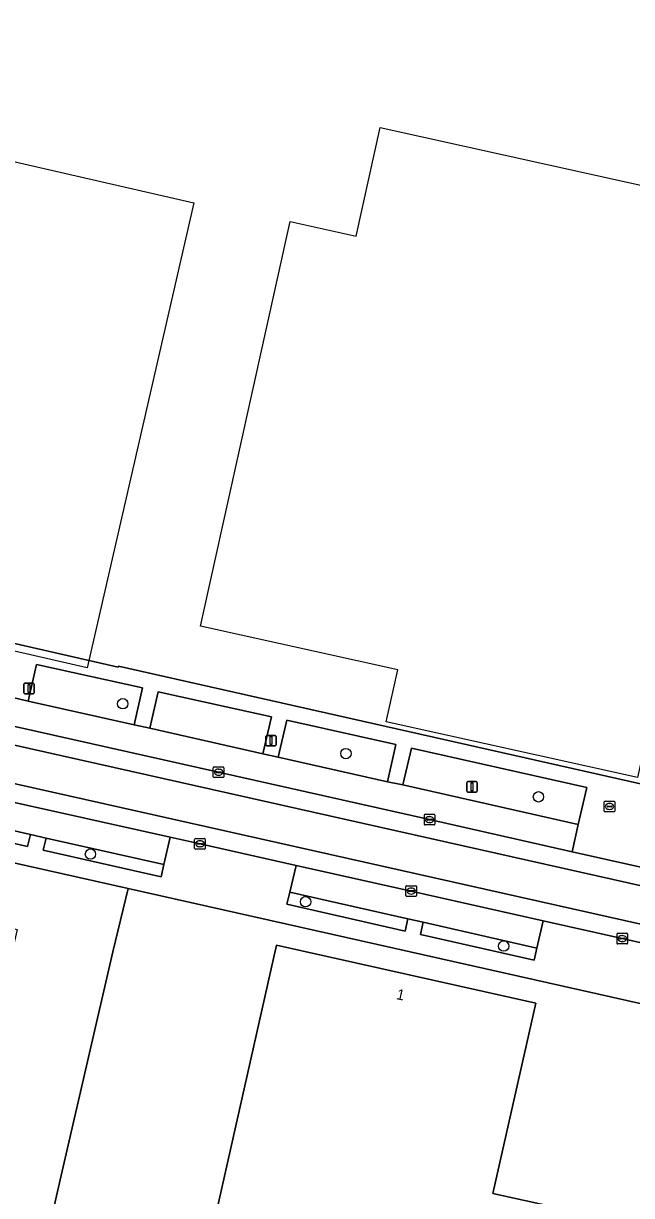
# Model space of a CAD drawing. Extents: x 161771 to 163125, y 382475 to 383179.
# Drawn here: x 162916.4 to 162973.9, y 382704.8 to 382815.6 of the extents above; entities that cross this region are included whole.
import ezdxf

# ---------------------------------------------------------------- set-up
doc = ezdxf.new("R2010")
doc.units = 0
for name, color, linetype in [('IMGEO_Boom', 7, 'Continuous'), ('IMGEO_Brandkraan', 7, 'Continuous'), ('IMGEO_Erf', 7, 'Continuous'), ('IMGEO_Groenvoorziening', 7, 'Continuous'), ('IMGEO_Kolk', 7, 'Continuous'), ('IMGEO_Lichtmast', 7, 'Continuous'), ('IMGEO_Pand', 7, 'Continuous'), ('IMGEO_Pand_nummerreeks', 7, 'Continuous'), ('IMGEO_Pand_vergunning_verleend', 7, 'Continuous'), ('IMGEO_Parkeervlak_open', 7, 'Continuous'), ('IMGEO_Rijbaan_lokaal_gesloten', 7, 'Continuous'), ('IMGEO_Rijbaan_lokaal_open', 7, 'Continuous'), ('IMGEO_Terreindeel_gesloten', 7, 'Continuous'), ('IMGEO_Voetpad_open', 7, 'Continuous')]:
    doc.layers.add(name, color=color, linetype=linetype)

msp = doc.modelspace()

# ---------------------------------------------------------------- linework, layer by layer
at = {"layer": 'IMGEO_Boom'}
for centre in [(162925.8, 382751.28), (162946.91, 382746.57), (162965.11, 382742.48), (162922.75, 382737.07), (162943.09, 382732.56), (162961.82, 382728.37)]:
    msp.add_circle(centre, 0.489, dxfattribs=at)
at = {"layer": 'IMGEO_Brandkraan'}
for p, q in [((162971.33, 382741.14), (162971.33, 382742)), ((162971.41, 382742.07), (162972.26, 382742.07)), ((162971.59, 382741.56), (162971.59, 382741.58)), ((162971.63, 382741.61), (162972.03, 382741.61)), ((162972.03, 382741.53), (162971.63, 382741.53)), ((162971.82, 382741.85), (162971.85, 382741.85)), ((162972.08, 382741.58), (162972.08, 382741.56)), ((162972.33, 382742), (162972.33, 382741.14)), ((162972.26, 382741.07), (162971.41, 382741.07)), ((162971.84, 382741.29), (162971.82, 382741.29))]:
    msp.add_line(p, q, dxfattribs=at)
for points in [[(162971.33, 382741.14), (162971.33, 382742)], [(162971.41, 382742.07), (162972.26, 382742.07)], [(162972.33, 382742), (162972.33, 382741.14)], [(162972.26, 382741.07), (162971.41, 382741.07)]]:
    msp.add_lwpolyline(points, dxfattribs=at)
for centre, radius, start, end in [((162971.41, 382741.99), 0.0765, 91.552, 178.448), ((162971.41, 382741.99), 0.0765, 91.552, 178.448), ((162971.63, 382741.57), 0.0403, 85.8775, 175.7526), ((162971.63, 382741.56), 0.0366, 178.938, 274.7102), ((162972.04, 382741.57), 0.0386, 1.7309, 96.639), ((162972.03, 382741.57), 0.043, 264.8664, 352.4533), ((162972.26, 382741.99), 0.0765, 1.552, 88.448), ((162972.26, 382741.99), 0.0765, 1.552, 88.448), ((162971.41, 382741.14), 0.0765, 181.552, 268.448), ((162971.41, 382741.14), 0.0765, 181.552, 268.448), ((162972.26, 382741.14), 0.0765, 271.552, 358.448), ((162972.26, 382741.14), 0.0765, 271.552, 358.448)]:
    msp.add_arc(centre, radius, start, end, dxfattribs=at)
for centre, major_axis, ratio, start_param, end_param in [((162971.82, 382741.57), (-0.387, 0.002), 0.722429, 4.712389, 7.853982), ((162971.84, 382741.57), (-0.39, 0.002), 0.717154, 1.570796, 4.712389)]:
    msp.add_ellipse(centre, major_axis=major_axis, ratio=ratio, start_param=start_param, end_param=end_param, dxfattribs=at)
at = {"layer": 'IMGEO_Erf'}
msp.add_lwpolyline([(162816.21, 382779.2), (162831.33, 382775.82), (162881.28, 382764.58), (162887.15, 382763.26), (162887.19, 382763.39), (162916.13, 382756.84), (162925.37, 382754.75), (162925.4, 382754.84), (163035.32, 382730.06), (163041.51, 382750), (163047.59, 382769.59), (163046.27, 382770.01), (163047.8, 382775.52), (163049.27, 382775.09), (163057.24, 382800.61), (163061.41, 382814.03), (163064.35, 382823.45)], dxfattribs=at)
at = {"layer": 'IMGEO_Groenvoorziening'}
for points in [[(162927.68, 382752.77), (162917.64, 382755), (162916.86, 382751.51), (162926.87, 382749.29)], [(162929.14, 382752.42), (162928.35, 382748.97), (162939.05, 382746.54), (162939.86, 382750.04)], [(162941.33, 382749.73), (162940.5, 382746.22), (162950.83, 382743.9), (162951.63, 382747.44)], [(162953.09, 382747.07), (162952.29, 382743.61), (162968.88, 382739.85), (162969.69, 382743.36)], [(162906.95, 382741.22), (162906.69, 382740.07), (162916.79, 382737.78), (162917.08, 382738.92)], [(162918.56, 382738.56), (162918.29, 382737.45), (162929.42, 382734.93), (162929.68, 382736.08)], [(162941.6, 382733.46), (162941.33, 382732.32), (162952.51, 382729.77), (162952.77, 382730.94)], [(162954.21, 382730.62), (162953.95, 382729.45), (162964.69, 382727.05), (162964.97, 382728.18)]]:
    msp.add_lwpolyline(points, close=True, dxfattribs=at)
for points in [[(162920.08, 382707.1), (162924.86, 382727.84), (162926.31, 382733.81), (162861.82, 382748.29), (162861.86, 382748.46), (162856.93, 382749.57), (162856.18, 382746.28), (162856.15, 382746.15), (162856.14, 382746.14)], [(162856.69, 382745.49), (162860.95, 382744.42), (162860.55, 382742.66), (162915.83, 382729.93), (162895.9, 382642.97), (162904.83, 382640.91), (162905.9, 382645.56), (162912.86, 382675.77), (162920.08, 382707.1)]]:
    msp.add_lwpolyline(points, dxfattribs=at)
at = {"layer": 'IMGEO_Kolk'}
for p, q in [((162934.36, 382744.38), (162934.36, 382745.23)), ((162934.44, 382745.31), (162935.29, 382745.31)), ((162934.62, 382744.8), (162934.62, 382744.81)), ((162934.67, 382744.85), (162935.06, 382744.85)), ((162934.85, 382745.09), (162934.88, 382745.09)), ((162935.11, 382744.81), (162935.11, 382744.8)), ((162935.37, 382745.23), (162935.37, 382744.38)), ((162935.29, 382744.31), (162934.44, 382744.31)), ((162935.06, 382744.76), (162934.66, 382744.76)), ((162934.87, 382744.53), (162934.85, 382744.53)), ((162954.32, 382739.9), (162954.32, 382740.75)), ((162954.39, 382740.83), (162955.24, 382740.83)), ((162954.8, 382740.61), (162954.83, 382740.61)), ((162955.32, 382740.75), (162955.32, 382739.9)), ((162955.24, 382739.83), (162954.39, 382739.83)), ((162954.57, 382740.32), (162954.57, 382740.33)), ((162955.01, 382740.28), (162954.61, 382740.28)), ((162954.62, 382740.37), (162955.01, 382740.37)), ((162954.83, 382740.05), (162954.8, 382740.05)), ((162955.06, 382740.33), (162955.06, 382740.32)), ((162932.6, 382737.61), (162932.6, 382738.46)), ((162932.68, 382738.54), (162933.53, 382738.54)), ((162933.09, 382738.32), (162933.12, 382738.32)), ((162933.61, 382738.46), (162933.61, 382737.61)), ((162933.53, 382737.54), (162932.68, 382737.54)), ((162932.86, 382738.03), (162932.86, 382738.04)), ((162933.3, 382737.99), (162932.9, 382737.99)), ((162932.91, 382738.08), (162933.3, 382738.08)), ((162933.11, 382737.76), (162933.09, 382737.76)), ((162933.35, 382738.04), (162933.35, 382738.03)), ((162952.57, 382733.15), (162952.57, 382734)), ((162952.65, 382734.07), (162953.5, 382734.07)), ((162953.06, 382733.85), (162953.09, 382733.85)), ((162953.58, 382734), (162953.58, 382733.15)), ((162953.5, 382733.07), (162952.65, 382733.07)), ((162952.83, 382733.57), (162952.83, 382733.58)), ((162953.27, 382733.53), (162952.87, 382733.53)), ((162952.88, 382733.62), (162953.27, 382733.62)), ((162953.08, 382733.29), (162953.06, 382733.29)), ((162953.32, 382733.58), (162953.32, 382733.57)), ((162972.54, 382728.65), (162972.54, 382729.51)), ((162972.61, 382729.58), (162973.46, 382729.58)), ((162973.03, 382729.36), (162973.05, 382729.36)), ((162973.54, 382729.51), (162973.54, 382728.65)), ((162973.46, 382728.58), (162972.61, 382728.58)), ((162972.8, 382729.07), (162972.8, 382729.09)), ((162972.84, 382729.12), (162973.24, 382729.12)), ((162973.23, 382729.04), (162972.84, 382729.04)), ((162973.05, 382728.8), (162973.02, 382728.8)), ((162973.28, 382729.09), (162973.28, 382729.07))]:
    msp.add_line(p, q, dxfattribs=at)
for points in [[(162934.36, 382744.38), (162934.36, 382745.23)], [(162934.44, 382745.31), (162935.29, 382745.31)], [(162935.37, 382745.23), (162935.37, 382744.38)], [(162935.29, 382744.31), (162934.44, 382744.31)], [(162954.32, 382739.9), (162954.32, 382740.75)], [(162954.39, 382740.83), (162955.24, 382740.83)], [(162955.32, 382740.75), (162955.32, 382739.9)], [(162955.24, 382739.83), (162954.39, 382739.83)], [(162932.6, 382737.61), (162932.6, 382738.46)], [(162932.68, 382738.54), (162933.53, 382738.54)], [(162933.61, 382738.46), (162933.61, 382737.61)], [(162933.53, 382737.54), (162932.68, 382737.54)], [(162952.57, 382733.15), (162952.57, 382734)], [(162952.65, 382734.07), (162953.5, 382734.07)], [(162953.58, 382734), (162953.58, 382733.15)], [(162953.5, 382733.07), (162952.65, 382733.07)], [(162972.54, 382728.65), (162972.54, 382729.51)], [(162972.61, 382729.58), (162973.46, 382729.58)], [(162973.54, 382729.51), (162973.54, 382728.65)], [(162973.46, 382728.58), (162972.61, 382728.58)]]:
    msp.add_lwpolyline(points, dxfattribs=at)
for centre, radius, start, end in [((162934.44, 382745.23), 0.0765, 91.552, 178.448), ((162934.44, 382745.23), 0.0765, 91.552, 178.448), ((162934.66, 382744.81), 0.0403, 85.8775, 175.7526), ((162935.07, 382744.81), 0.0386, 1.7309, 96.639), ((162935.29, 382745.23), 0.0765, 1.552, 88.448), ((162935.29, 382745.23), 0.0765, 1.552, 88.448), ((162934.44, 382744.38), 0.0765, 181.552, 268.448), ((162934.44, 382744.38), 0.0765, 181.552, 268.448), ((162934.66, 382744.8), 0.0366, 178.938, 274.7102), ((162935.06, 382744.81), 0.043, 264.8664, 352.4533), ((162935.29, 382744.38), 0.0765, 271.552, 358.448), ((162935.29, 382744.38), 0.0765, 271.552, 358.448), ((162954.39, 382740.75), 0.0765, 91.552, 178.448), ((162954.39, 382740.75), 0.0765, 91.552, 178.448), ((162955.24, 382740.75), 0.0765, 1.552, 88.448), ((162955.24, 382740.75), 0.0765, 1.552, 88.448), ((162954.39, 382739.9), 0.0765, 181.552, 268.448), ((162954.39, 382739.9), 0.0765, 181.552, 268.448), ((162954.61, 382740.33), 0.0403, 85.8775, 175.7526), ((162954.61, 382740.32), 0.0366, 178.938, 274.7102), ((162955.02, 382740.33), 0.0386, 1.7309, 96.639), ((162955.02, 382740.33), 0.043, 264.8664, 352.4533), ((162955.24, 382739.9), 0.0765, 271.552, 358.448), ((162955.24, 382739.9), 0.0765, 271.552, 358.448), ((162932.68, 382738.46), 0.0765, 91.552, 178.448), ((162932.68, 382738.46), 0.0765, 91.552, 178.448), ((162933.53, 382738.46), 0.0765, 1.552, 88.448), ((162933.53, 382738.46), 0.0765, 1.552, 88.448), ((162932.68, 382737.61), 0.0765, 181.552, 268.448), ((162932.68, 382737.61), 0.0765, 181.552, 268.448), ((162932.9, 382738.04), 0.0403, 85.8775, 175.7526), ((162932.9, 382738.03), 0.0366, 178.938, 274.7102), ((162933.31, 382738.04), 0.0386, 1.7309, 96.639), ((162933.3, 382738.04), 0.043, 264.8664, 352.4533), ((162933.53, 382737.61), 0.0765, 271.552, 358.448), ((162933.53, 382737.61), 0.0765, 271.552, 358.448), ((162952.65, 382734), 0.0765, 91.552, 178.448), ((162952.65, 382734), 0.0765, 91.552, 178.448), ((162953.5, 382734), 0.0765, 1.552, 88.448), ((162953.5, 382734), 0.0765, 1.552, 88.448), ((162952.65, 382733.15), 0.0765, 181.552, 268.448), ((162952.65, 382733.15), 0.0765, 181.552, 268.448), ((162952.87, 382733.58), 0.0403, 85.8775, 175.7526), ((162952.87, 382733.57), 0.0366, 178.938, 274.7102), ((162953.28, 382733.58), 0.0386, 1.7309, 96.639), ((162953.27, 382733.57), 0.043, 264.8664, 352.4533), ((162953.5, 382733.15), 0.0765, 271.552, 358.448), ((162953.5, 382733.15), 0.0765, 271.552, 358.448), ((162972.61, 382729.5), 0.0765, 91.552, 178.448), ((162972.61, 382729.5), 0.0765, 91.552, 178.448), ((162973.46, 382729.5), 0.0765, 1.552, 88.448), ((162973.46, 382729.5), 0.0765, 1.552, 88.448), ((162972.61, 382728.65), 0.0765, 181.552, 268.448), ((162972.61, 382728.65), 0.0765, 181.552, 268.448), ((162972.84, 382729.08), 0.0403, 85.8775, 175.7526), ((162972.83, 382729.07), 0.0366, 178.938, 274.7102), ((162973.24, 382729.08), 0.043, 264.8664, 352.4533), ((162973.24, 382729.08), 0.0386, 1.7309, 96.639), ((162973.46, 382728.65), 0.0765, 271.552, 358.448), ((162973.46, 382728.65), 0.0765, 271.552, 358.448)]:
    msp.add_arc(centre, radius, start, end, dxfattribs=at)
for centre, major_axis, ratio, start_param, end_param in [((162934.85, 382744.81), (-0.387, 0.002), 0.722429, 4.712389, 7.853982), ((162934.88, 382744.81), (-0.39, 0.002), 0.717154, 1.570796, 4.712389), ((162954.8, 382740.33), (-0.387, 0.002), 0.722429, 4.712389, 7.853982), ((162954.83, 382740.33), (-0.39, 0.002), 0.717154, 1.570796, 4.712389), ((162933.09, 382738.04), (-0.387, 0.002), 0.722429, 4.712389, 7.853982), ((162933.12, 382738.04), (-0.39, 0.002), 0.717154, 1.570796, 4.712389), ((162953.06, 382733.57), (-0.387, 0.002), 0.722429, 4.712389, 7.853982), ((162953.09, 382733.57), (-0.39, 0.002), 0.717154, 1.570796, 4.712389), ((162973.02, 382729.08), (-0.387, 0.002), 0.722429, 4.712389, 7.853982), ((162973.05, 382729.08), (-0.39, 0.002), 0.717154, 1.570796, 4.712389)]:
    msp.add_ellipse(centre, major_axis=major_axis, ratio=ratio, start_param=start_param, end_param=end_param, dxfattribs=at)
at = {"layer": 'IMGEO_Lichtmast'}
for p, q in [((162916.44, 382752.32), (162916.44, 382753.12)), ((162916.44, 382753.12), (162916.44, 382752.32)), ((162916.54, 382753.22), (162917.33, 382753.22)), ((162917.33, 382753.22), (162916.54, 382753.22)), ((162917.43, 382753.12), (162917.43, 382752.32)), ((162917.43, 382752.32), (162917.43, 382753.12)), ((162917.33, 382752.22), (162916.54, 382752.22)), ((162916.54, 382752.22), (162917.33, 382752.22)), ((162939.32, 382747.39), (162939.32, 382748.19)), ((162939.32, 382748.19), (162939.32, 382747.39)), ((162939.42, 382748.29), (162940.21, 382748.29)), ((162940.21, 382748.29), (162939.42, 382748.29)), ((162940.31, 382748.19), (162940.31, 382747.39)), ((162940.31, 382747.39), (162940.31, 382748.19)), ((162940.21, 382747.29), (162939.42, 382747.29)), ((162939.42, 382747.29), (162940.21, 382747.29)), ((162958.34, 382743.02), (162958.34, 382743.82)), ((162958.34, 382743.82), (162958.34, 382743.02)), ((162958.44, 382743.92), (162959.22, 382743.92)), ((162959.22, 382743.92), (162958.44, 382743.92)), ((162959.32, 382743.82), (162959.32, 382743.02)), ((162959.32, 382743.02), (162959.32, 382743.82)), ((162959.22, 382742.92), (162958.44, 382742.92)), ((162958.44, 382742.92), (162959.22, 382742.92))]:
    msp.add_line(p, q, dxfattribs=at)
for points in [[(162916.86, 382753.09), (162917.01, 382753.09), (162917.01, 382752.34), (162916.86, 382752.34), (162916.86, 382753.09)], [(162939.74, 382748.17), (162939.89, 382748.17), (162939.89, 382747.42), (162939.74, 382747.42), (162939.74, 382748.17)], [(162958.75, 382743.79), (162958.9, 382743.79), (162958.9, 382743.04), (162958.75, 382743.04), (162958.75, 382743.79)]]:
    msp.add_lwpolyline(points, dxfattribs=at)
for centre, start, end in [((162916.54, 382753.12), 90, 180), ((162916.54, 382753.12), 90, 180), ((162917.33, 382753.12), 0, 90), ((162917.33, 382753.12), 360, 90), ((162916.54, 382752.32), 180, 270), ((162916.54, 382752.32), 180, 270), ((162917.33, 382752.32), 270, 0), ((162917.33, 382752.32), 270, 0), ((162939.42, 382748.19), 90, 180), ((162939.42, 382748.19), 90, 180), ((162940.21, 382748.19), 0, 90), ((162940.21, 382748.19), 360, 90), ((162939.42, 382747.39), 180, 270), ((162939.42, 382747.39), 180, 270), ((162940.21, 382747.39), 270, 0), ((162940.21, 382747.39), 270, 0), ((162958.44, 382743.82), 90, 180), ((162958.44, 382743.82), 90, 180), ((162959.22, 382743.82), 0, 90), ((162959.22, 382743.82), 360, 90), ((162958.44, 382743.02), 180, 270), ((162958.44, 382743.02), 180, 270), ((162959.22, 382743.02), 270, 0), ((162959.22, 382743.02), 270, 0)]:
    msp.add_arc(centre, 0.1, start, end, dxfattribs=at)
at = {"layer": 'IMGEO_Pand'}
msp.add_lwpolyline([(162966.82, 382703.64), (162960.8, 382704.99), (162964.85, 382722.96), (162940.34, 382728.46), (162928.64, 382676.53), (162953.27, 382670.98), (162953.78, 382673.25), (162959.67, 382671.92)], close=True, dxfattribs=at)
at = {"layer": 'IMGEO_Pand_vergunning_verleend'}
for points in [[(162859.22, 382783.19), (162864.61, 382806.71), (162870.01, 382805.47), (162871.64, 382812.59), (162932.51, 382798.65), (162922.44, 382754.69), (162861.4, 382768.67), (162864.45, 382781.99)], [(162933.15, 382758.61), (162941.63, 382796.87), (162947.87, 382795.49), (162950.15, 382805.76), (162989.45, 382797.05), (162979.03, 382750), (162975.9, 382750.69), (162974.49, 382744.31), (162950.72, 382749.58), (162951.81, 382754.48)]]:
    msp.add_lwpolyline(points, close=True, dxfattribs=at)
at = {"layer": 'IMGEO_Parkeervlak_open'}
for points in [[(162928.35, 382748.97), (162926.87, 382749.29), (162916.86, 382751.51), (162915.41, 382751.87), (162905.29, 382754.12), (162903.81, 382754.46), (162895.02, 382756.41), (162893.54, 382756.75), (162880.87, 382759.58), (162880.29, 382757.03), (162882.78, 382756.47), (162896.9, 382753.31), (162904.59, 382751.57), (162915.88, 382749.07), (162934.86, 382744.81), (162954.82, 382740.33), (162968.3, 382737.29), (162968.88, 382739.85), (162952.29, 382743.61), (162950.83, 382743.9), (162940.5, 382746.22), (162939.05, 382746.54)], [(162902.79, 382744.82), (162895.12, 382746.56), (162881.04, 382749.69), (162861.06, 382754.18), (162860.68, 382754.27), (162860.08, 382751.7), (162869.87, 382749.5), (162871.31, 382749.2), (162881.1, 382747.01), (162882.54, 382746.68), (162893.28, 382744.24), (162894.72, 382743.91), (162905.49, 382741.5), (162906.95, 382741.22), (162917.08, 382738.92), (162918.56, 382738.56), (162929.68, 382736.08), (162930.29, 382738.66), (162914.13, 382742.26)], [(162953.08, 382733.57), (162942.2, 382736), (162941.6, 382733.46), (162952.77, 382730.94), (162954.21, 382730.62), (162964.97, 382728.18), (162965.56, 382730.76)]]:
    msp.add_lwpolyline(points, close=True, dxfattribs=at)
at = {"layer": 'IMGEO_Rijbaan_lokaal_gesloten'}
for points in [[(163052.12, 382710.24), (163050.67, 382710.74), (163046.95, 382712.07), (163033.33, 382716.95), (163031.34, 382717.59), (162976.63, 382730.03), (162861.4, 382755.88), (162678.4, 382796.97), (162605.63, 382813.28)], [(162702.57, 382795.15), (162896.46, 382751.62), (162915.45, 382747.39), (163031.99, 382721.23), (163032.65, 382721.1)], [(162974.79, 382735.83), (162968.3, 382737.29), (162954.82, 382740.33), (162934.86, 382744.81), (162915.88, 382749.07), (162904.59, 382751.57), (162896.9, 382753.31), (162882.78, 382756.47), (162880.29, 382757.03), (162867.97, 382759.79), (162863.02, 382760.9), (162862.8, 382760.95), (162858.06, 382762.02), (162846.36, 382764.66), (162841.86, 382765.67), (162841.41, 382765.77), (162829.68, 382768.41), (162822.88, 382769.94)], [(162821.15, 382763.16), (162840.14, 382758.89), (162842.81, 382758.29), (162860.68, 382754.27), (162861.06, 382754.18), (162881.04, 382749.69), (162895.12, 382746.56), (162902.79, 382744.82), (162914.13, 382742.26), (162930.29, 382738.66), (162933.11, 382738.04), (162942.2, 382736), (162953.08, 382733.57), (162965.56, 382730.76), (162973.04, 382729.08), (162976.23, 382728.36), (162981.99, 382727.07), (162989.25, 382725.45), (162992.99, 382724.61), (163011, 382720.57), (163027.04, 382716.96), (163029.6, 382716.38), (163030.38, 382716.2), (163030.88, 382716.06)]]:
    msp.add_lwpolyline(points, dxfattribs=at)
at = {"layer": 'IMGEO_Rijbaan_lokaal_open'}
for points in [[(162642.27, 382808.68), (162613.96, 382815.02), (162554.68, 382828.33), (162522.17, 382835.64), (162521.18, 382832.27), (162544.4, 382827.04), (162605.63, 382813.28), (162678.4, 382796.97), (162861.4, 382755.88), (162976.63, 382730.03), (163031.34, 382717.59), (163033.33, 382716.95), (163046.95, 382712.07), (163047.76, 382716.99), (163048.72, 382719.94), (163035.97, 382720.82)], [(163032.65, 382721.1), (163031.99, 382721.23), (162915.45, 382747.39), (162896.46, 382751.62), (162702.57, 382795.15), (162642.27, 382808.68)]]:
    msp.add_lwpolyline(points, dxfattribs=at)
at = {"layer": 'IMGEO_Terreindeel_gesloten'}
msp.add_lwpolyline([(163025.83, 382711.49), (162987.21, 382720.16), (162987.19, 382720.02), (162981.24, 382721.27), (162981.28, 382721.49), (162975.01, 382722.87), (162926.31, 382733.81), (162924.86, 382727.84), (162920.08, 382707.1), (162912.86, 382675.77), (162905.9, 382645.56), (162904.83, 382640.91), (162895.9, 382642.97), (162840.67, 382655.73), (162840.41, 382654.6), (162867.92, 382648.24), (162898.91, 382641.09), (162902.2, 382640.3), (162893.42, 382602.29)], dxfattribs=at)
msp.add_lwpolyline([(162940.34, 382728.46), (162964.85, 382722.96), (162960.8, 382704.99), (162966.82, 382703.64), (162959.67, 382671.92), (162953.78, 382673.25), (162953.27, 382670.98), (162928.64, 382676.53)], close=True, dxfattribs=at)
at = {"layer": 'IMGEO_Voetpad_open'}
for points in [[(162925.4, 382754.84), (162925.37, 382754.75), (162916.13, 382756.84), (162887.19, 382763.39), (162887.15, 382763.26), (162881.28, 382764.58), (162831.33, 382775.82), (162816.21, 382779.2)], [(162794.24, 382763.66), (162832.64, 382755.05), (162835.43, 382754.42), (162837.37, 382753.98), (162840.29, 382753.32), (162847.2, 382751.74), (162851.16, 382750.86), (162855.01, 382750), (162856.44, 382749.68), (162856.93, 382749.57), (162861.86, 382748.46), (162861.82, 382748.29), (162926.31, 382733.81), (162975.01, 382722.87), (162981.28, 382721.49), (162981.24, 382721.27), (162987.19, 382720.02), (162987.21, 382720.16), (163025.83, 382711.49), (163027.85, 382711.03), (163035.09, 382709.41)], [(162915.41, 382751.87), (162916.86, 382751.51), (162917.64, 382755), (162927.68, 382752.77), (162926.87, 382749.29), (162928.35, 382748.97), (162929.14, 382752.42), (162939.86, 382750.04), (162939.05, 382746.54), (162940.5, 382746.22), (162941.33, 382749.73), (162951.63, 382747.44), (162950.83, 382743.9), (162952.29, 382743.61), (162953.09, 382747.07), (162969.69, 382743.36), (162968.88, 382739.85), (162968.3, 382737.29), (162974.79, 382735.83)], [(163039.86, 382726.62), (163040.55, 382728.88), (163035.32, 382730.06), (162925.4, 382754.84)], [(162976.23, 382728.36), (162973.04, 382729.08), (162965.56, 382730.76), (162964.97, 382728.18), (162964.69, 382727.05), (162953.95, 382729.45), (162954.21, 382730.62), (162952.77, 382730.94), (162952.51, 382729.77), (162941.33, 382732.32), (162941.6, 382733.46), (162942.2, 382736), (162933.11, 382738.04), (162930.29, 382738.66), (162929.68, 382736.08), (162929.42, 382734.93), (162918.29, 382737.45), (162918.56, 382738.56), (162917.08, 382738.92), (162916.79, 382737.78), (162906.69, 382740.07)]]:
    msp.add_lwpolyline(points, dxfattribs=at)

# ---------------------------------------------------------------- texts
at = {"layer": 'IMGEO_Pand_nummerreeks'}
msp.add_text('1', height=1, rotation=347.3548, dxfattribs=at).set_placement((162951.61, 382723.37))

doc.saveas('drawing.dxf')
